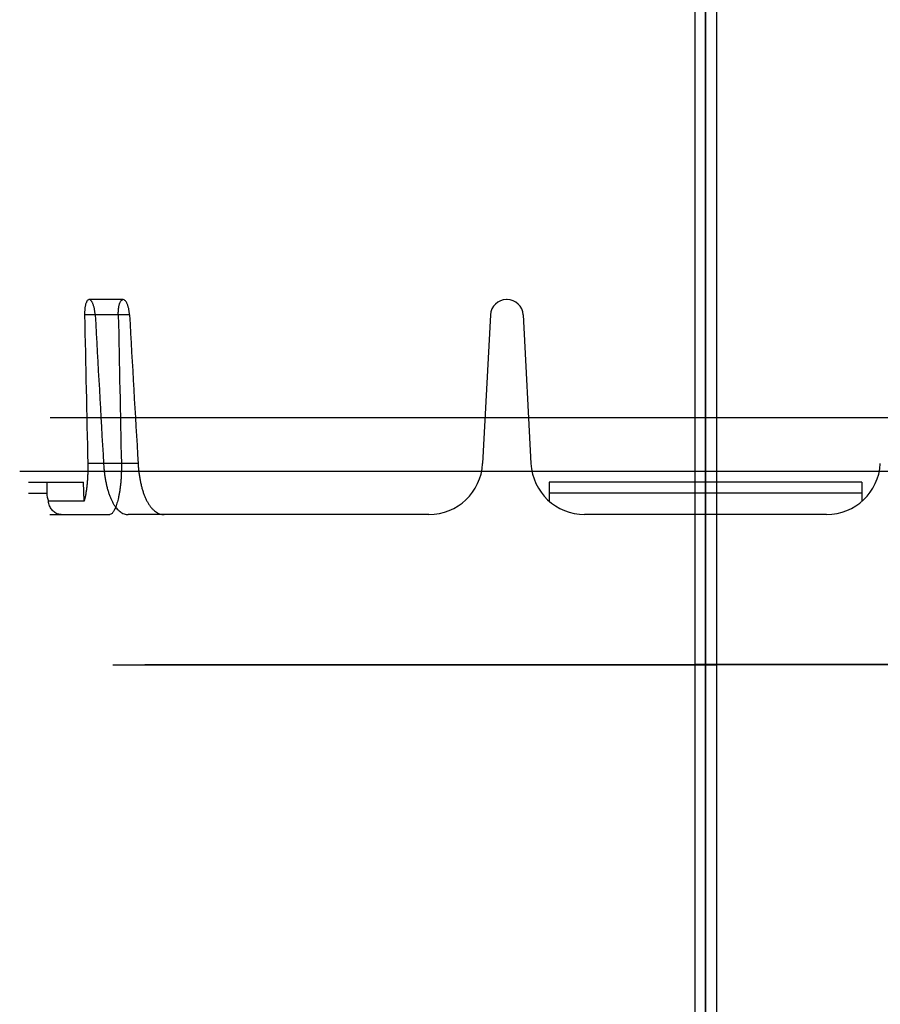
# Model space of a CAD drawing. Header units: millimetres. Extents: x 0 to 297, y 0 to 210.
# Tile 279 of 455: x 142.566 to 143.207, y 159.223 to 159.956. Entities that reach past the tile are written whole.
import ezdxf

# ---------------------------------------------------------------- set-up
doc = ezdxf.new("R2010")
doc.units = ezdxf.units.MM
doc.header["$LTSCALE"] = 16.335
for name, color, linetype in [('INTFCLR_1', 7, 'CONTINUOUS'), ('INTFCLR_144815', 7, 'CONTINUOUS'), ('INTFCLR_72935', 7, 'CONTINUOUS')]:
    doc.layers.add(name, color=color, linetype=linetype)

msp = doc.modelspace()

# ---------------------------------------------------------------- linework, layer by layer
at = {"layer": 'INTFCLR_1', "color": 6, "linetype": 'Continuous'}
for p, q in [((143.07658, 157.26157), (143.07658, 160.96955)), ((143.06858, 160.96814), (143.06858, 157.2367)), ((143.07658, 159.47573), (143.06858, 159.47573)), ((143.07658, 159.4753), (143.06858, 159.4753)), ((143.49382, 159.47575), (143.07658, 159.47575)), ((143.51782, 159.47529), (143.07658, 159.47529))]:
    msp.add_line(p, q, dxfattribs=at)
at = {"layer": 'INTFCLR_144815', "color": 9, "linetype": 'Continuous'}
for p, q in [((142.64312, 159.7473), (142.61766, 159.7473)), ((142.64782, 159.73593), (142.61439, 159.73593)), ((142.65419, 159.62521), (142.61674, 159.62521)), ((142.57258, 159.6033), (142.58619, 159.6033)), ((143.19291, 159.6033), (142.96025, 159.6033)), ((142.58858, 159.5873), (142.63311, 159.5873)), ((142.67365, 159.5873), (142.64685, 159.5873)), ((143.16662, 159.5873), (142.98654, 159.5873))]:
    msp.add_line(p, q, dxfattribs=at)
at = {"layer": 'INTFCLR_144815', "color": 6, "linetype": 'Continuous'}
for p, q in [((142.92881, 159.7473), (142.92835, 159.7473)), ((142.91637, 159.73593), (142.91057, 159.62521)), ((142.94079, 159.73593), (142.94659, 159.62521)), ((143.41752, 159.6593), (142.58871, 159.6593)), ((143.58707, 159.6193), (142.56609, 159.6193)), ((142.57258, 159.6113), (142.6136, 159.6113)), ((142.58619, 159.6113), (142.58619, 159.6033)), ((142.61411, 159.59715), (142.6136, 159.6113)), ((142.96025, 159.6113), (142.96025, 159.59715)), ((143.19291, 159.6113), (142.96025, 159.6113)), ((143.19291, 159.6113), (143.19291, 159.59715)), ((142.61411, 159.59715), (142.58745, 159.59715)), ((142.87062, 159.5873), (142.67365, 159.5873))]:
    msp.add_line(p, q, dxfattribs=at)
for centre, radius, start, end in [((142.92835, 159.7353), 0.012, 90, 177), ((142.92881, 159.7353), 0.012, 3, 90), ((142.87062, 159.6273), 0.04, 270, 357), ((142.98654, 159.6273), 0.04, 183, 270), ((143.16662, 159.6273), 0.04, 270, 357), ((142.60182, 159.60331), 0.01563, 180.02581, 203.1993)]:
    msp.add_arc(centre, radius, start, end, dxfattribs=at)
for centre, major_axis, start_param, end_param in [((143.07658, 166.09157), (0, 13.42681), -4.219293, -4.209908), ((143.07658, 176.24975), (0, 20.19549), -3.754987, -3.745398), ((143.07658, 165.54243), (0, 12.60267), -4.233565, -4.223641), ((143.07658, 175.7006), (0, 19.37135), -3.74371, -3.733543)]:
    msp.add_ellipse(centre, major_axis=major_axis, ratio=0.039078, start_param=start_param, end_param=end_param, dxfattribs=at)
for points, knots in [([(142.61766, 159.7473), (142.61737, 159.7473), (142.61669, 159.74702), (142.61597, 159.74605), (142.61549, 159.74496), (142.61516, 159.74387), (142.61493, 159.74292), (142.61474, 159.74189), (142.61459, 159.74079), (142.61448, 159.73963), (142.61441, 159.73842), (142.61438, 159.73718), (142.61438, 159.73635), (142.61439, 159.73593)], [0, 0, 0, 0, 0.071007, 0.162974, 0.284549, 0.356475, 0.434854, 0.519186, 0.608646, 0.702407, 0.799593, 0.899076, 1, 1, 1, 1]), ([(142.62228, 159.73593), (142.62225, 159.73634), (142.62219, 159.73715), (142.62206, 159.73836), (142.62189, 159.73953), (142.62167, 159.74067), (142.62142, 159.74175), (142.62113, 159.74277), (142.6208, 159.74371), (142.62045, 159.74457), (142.62008, 159.74531), (142.61963, 159.74606), (142.619, 159.74686), (142.61824, 159.7473), (142.61781, 159.7473)], [0, 0, 0, 0, 0.0962, 0.190631, 0.283722, 0.374118, 0.461022, 0.54387, 0.622044, 0.694481, 0.759635, 0.816851, 0.898173, 1, 1, 1, 1]), ([(142.63948, 159.73593), (142.63947, 159.73635), (142.63946, 159.73719), (142.6395, 159.73843), (142.63958, 159.73963), (142.6397, 159.74079), (142.63986, 159.7419), (142.64006, 159.74293), (142.6403, 159.74387), (142.64058, 159.74473), (142.6409, 159.74548), (142.64134, 159.74627), (142.64194, 159.74702), (142.64265, 159.7473), (142.64296, 159.7473)], [0, 0, 0, 0, 0.100465, 0.199367, 0.295807, 0.38867, 0.477251, 0.560814, 0.63857, 0.710087, 0.774495, 0.831939, 0.925614, 1, 1, 1, 1]), ([(142.64782, 159.73593), (142.6478, 159.73633), (142.64774, 159.73714), (142.6476, 159.73833), (142.64742, 159.7395), (142.6472, 159.74063), (142.64694, 159.7417), (142.64663, 159.74272), (142.6463, 159.74367), (142.64593, 159.74452), (142.64554, 159.74527), (142.64505, 159.74604), (142.64437, 159.74686), (142.64357, 159.7473), (142.64312, 159.7473)], [0, 0, 0, 0, 0.094333, 0.186969, 0.278449, 0.367421, 0.453162, 0.535157, 0.612862, 0.685186, 0.750546, 0.809328, 0.894703, 1, 1, 1, 1]), ([(142.61674, 159.62521), (142.61676, 159.62415), (142.61678, 159.62205), (142.61675, 159.61893), (142.61664, 159.61585), (142.61646, 159.61284), (142.61622, 159.60991), (142.61591, 159.60709), (142.61554, 159.60439), (142.61512, 159.60183), (142.61465, 159.59943), (142.61429, 159.59789), (142.61411, 159.59715)], [0, 0, 0, 0, 0.111971, 0.222747, 0.331945, 0.438969, 0.542937, 0.643665, 0.740168, 0.832078, 0.91891, 1, 1, 1, 1]), ([(142.62849, 159.62521), (142.62854, 159.62417), (142.62869, 159.6221), (142.629, 159.61903), (142.6294, 159.61601), (142.62988, 159.61306), (142.63045, 159.6102), (142.6311, 159.60743), (142.63184, 159.60477), (142.63266, 159.60226), (142.63356, 159.59991), (142.63454, 159.5977), (142.63561, 159.59565), (142.63677, 159.59379), (142.63799, 159.59214), (142.63931, 159.59069), (142.6407, 159.58948), (142.64216, 159.58851), (142.64369, 159.58781), (142.64525, 159.58739), (142.64632, 159.5873), (142.64685, 159.5873)], [0, 0, 0, 0, 0.068908, 0.137058, 0.204518, 0.27085, 0.334779, 0.397616, 0.459127, 0.517438, 0.572505, 0.625918, 0.677609, 0.725149, 0.770874, 0.813793, 0.854336, 0.8929, 0.929663, 0.964746, 1, 1, 1, 1]), ([(142.64175, 159.62521), (142.64177, 159.62417), (142.64179, 159.62212), (142.64175, 159.61907), (142.64163, 159.61607), (142.64145, 159.61314), (142.6412, 159.6103), (142.64089, 159.60756), (142.64052, 159.60492), (142.6401, 159.6024), (142.63962, 159.60002), (142.6391, 159.5978), (142.63853, 159.59577), (142.63794, 159.59393), (142.63734, 159.59235), (142.63676, 159.59105), (142.63623, 159.59004), (142.63571, 159.5892), (142.63516, 159.58847), (142.63439, 159.58769), (142.63361, 159.5873), (142.63311, 159.5873)], [0, 0, 0, 0, 0.077195, 0.153047, 0.227861, 0.301089, 0.371822, 0.440763, 0.507237, 0.570862, 0.631449, 0.688253, 0.740695, 0.789181, 0.832214, 0.867131, 0.894636, 0.917692, 0.940562, 0.962679, 1, 1, 1, 1]), ([(142.65419, 159.62521), (142.65425, 159.62419), (142.6544, 159.62216), (142.65471, 159.61913), (142.65512, 159.61615), (142.65561, 159.61323), (142.6562, 159.61038), (142.65688, 159.60762), (142.65765, 159.60497), (142.65851, 159.60245), (142.65946, 159.60006), (142.6605, 159.59782), (142.66163, 159.59576), (142.66285, 159.59388), (142.66416, 159.59221), (142.66556, 159.59075), (142.66704, 159.58952), (142.6686, 159.58854), (142.67023, 159.58783), (142.67192, 159.58739), (142.67307, 159.5873), (142.67365, 159.5873)], [0, 0, 0, 0, 0.06661, 0.132711, 0.19824, 0.262977, 0.326101, 0.387982, 0.44796, 0.505979, 0.562102, 0.615508, 0.666833, 0.71539, 0.761566, 0.805358, 0.846867, 0.886652, 0.924856, 0.962476, 1, 1, 1, 1]), ([(142.59696, 159.5873), (142.59655, 159.5873), (142.59578, 159.58736), (142.59463, 159.58761), (142.59345, 159.58805), (142.59221, 159.58875), (142.59101, 159.58972), (142.58993, 159.59093), (142.58903, 159.59232), (142.58831, 159.59384), (142.58777, 159.59546), (142.58754, 159.59658), (142.58745, 159.59715)], [0, 0, 0, 0, 0.081313, 0.15473, 0.237219, 0.333868, 0.438394, 0.546741, 0.658619, 0.770417, 0.88402, 1, 1, 1, 1])]:
    msp.add_open_spline(points, degree=3, knots=knots, dxfattribs=at)
at = {"layer": 'INTFCLR_72935', "color": 6, "linetype": 'Continuous'}
for p, q in [((143.07658, 160.96955), (143.07658, 157.23529)), ((143.08458, 160.96814), (143.08458, 157.2367)), ((142.63534, 159.47529), (143.07658, 159.47529)), ((142.65934, 159.47575), (143.07658, 159.47575)), ((143.07658, 159.47573), (143.08458, 159.47573)), ((143.07658, 159.4753), (143.08458, 159.4753))]:
    msp.add_line(p, q, dxfattribs=at)

doc.saveas('drawing.dxf')
